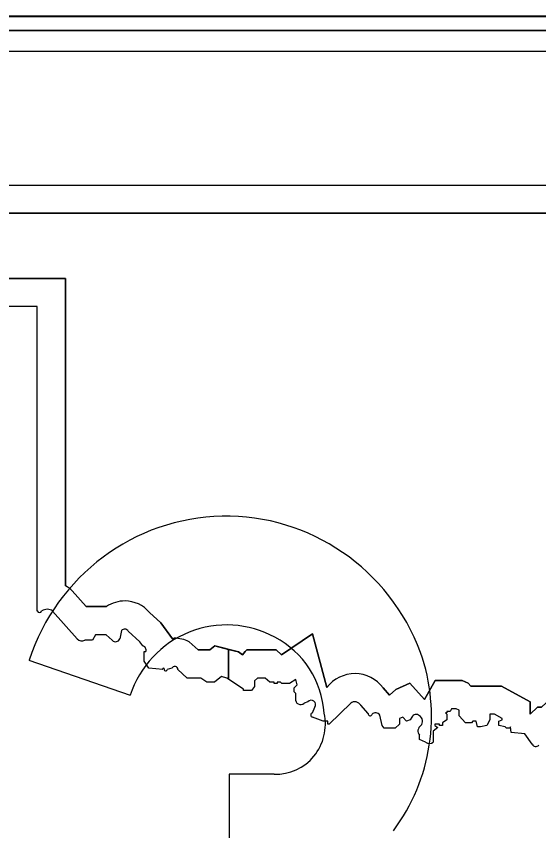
# Model space of a CAD drawing. Extents: x 2149961 to 2150220, y 145114 to 145240.
# Drawn here: x 2150043.507 to 2150044.668, y 145202.64 to 145204.449 of the extents above; entities that cross this region are included whole.
import ezdxf

# ---------------------------------------------------------------- set-up
doc = ezdxf.new("R2010")
doc.units = 0
for name, color, linetype in [('GSBWFILL', 7, 'Continuous'), ('GSCOLORFILL', 7, 'Continuous'), ('GSOUTLINE', 7, 'Continuous')]:
    doc.layers.add(name, color=color, linetype=linetype)

msp = doc.modelspace()

# ---------------------------------------------------------------- linework, layer by layer
at = {"layer": 'GSBWFILL'}
for p, q in [((2150045.291, 145204.449), (2150042.666, 145204.449)), ((2150042.666, 145204.4177), (2150045.291, 145204.4177)), ((2150045.291, 145204.3708), (2150042.666, 145204.3708)), ((2150043.6419, 145203.066), (2150043.5874, 145203.1279)), ((2150043.7404, 145203.0845), (2150043.737, 145203.066)), ((2150043.535, 145203.0185), (2150043.7596, 145202.9409)), ((2150043.8525, 145203.0007), (2150043.8423, 145202.9977)), ((2150044.1549, 145202.9263), (2150044.1464, 145202.9232)), ((2150044.1651, 145202.9015), (2150044.1706, 145202.9142)), ((2150044.289, 145202.9), (2150044.2726, 145202.9187))]:
    msp.add_line(p, q, dxfattribs=at)
for points in [[(2150043.5535, 145203.1279), (2150043.5535, 145203.8041), (2150042.7285, 145203.8041), (2150042.7354, 145204.074), (2150045.0891, 145204.074), (2150045.0891, 145203.9375), (2150045.225, 145203.474), (2150045.2285, 145202.824), (2150045.2183, 145202.824), (2150045.2115, 145202.8271), (2150045.2081, 145202.824), (2150045.2013, 145202.824), (2150045.1979, 145202.8333), (2150045.1844, 145202.8333), (2150045.1844, 145202.8364), (2150045.1639, 145202.8364), (2150045.1606, 145202.8426), (2150045.1572, 145202.8395), (2150045.1503, 145202.8395), (2150045.1367, 145202.8551), (2150045.13, 145202.8551)], [(2150045.1655, 145202.9078), (2150045.1625, 145203.4648), (2150045.0266, 145203.9285), (2150045.0266, 145204.0115), (2150042.7963, 145204.0115), (2150042.7926, 145203.8666), (2150043.616, 145203.8666), (2150043.616, 145203.1837)], [(2150043.6311, 145203.1729), (2150043.662, 145203.1377), (2150043.7073, 145203.1377)], [(2150043.8026, 145203.1248), (2150043.8278, 145203.1017), (2150043.8538, 145203.0663), (2150043.8574, 145203.0674)], [(2150043.72, 145203.0628), (2150043.7063, 145203.0752), (2150043.6826, 145203.0752), (2150043.6758, 145203.0628), (2150043.6588, 145203.0628)], [(2150043.788, 145203.0504), (2150043.7811, 145203.0597), (2150043.7556, 145203.083)], [(2150044.1277, 145202.9332), (2150044.1277, 145202.9449), (2150044.1243, 145202.948), (2150044.1243, 145202.9573), (2150044.131, 145202.9636), (2150044.1277, 145202.976), (2150044.1141, 145202.9667), (2150044.0971, 145202.9667), (2150044.0937, 145202.9697), (2150044.0869, 145202.9697), (2150044.0869, 145202.9667), (2150044.0802, 145202.9667), (2150044.0802, 145202.9697), (2150044.0699, 145202.9697), (2150044.0597, 145202.979), (2150044.0428, 145202.979), (2150044.0359, 145202.9729), (2150044.0359, 145202.9605), (2150044.0292, 145202.9512), (2150044.0121, 145202.9512), (2150044.0121, 145202.9543), (2150043.9785, 145202.9766), (2150043.9785, 145203.0427), (2150044.0006, 145203.0369), (2150044.0097, 145203.0309), (2150044.0151, 145203.0382), (2150044.0188, 145203.0415), (2150044.084, 145203.0415), (2150044.0963, 145203.0302), (2150044.1653, 145203.0774), (2150044.1972, 145202.9579)], [(2150043.8909, 145203.0597), (2150043.9107, 145203.0415), (2150043.9364, 145203.0415), (2150043.9366, 145203.0414), (2150043.9481, 145203.0507), (2150043.9785, 145203.0427), (2150043.9785, 145202.9766), (2150043.9748, 145202.979), (2150043.9629, 145202.9822), (2150043.9476, 145202.9697), (2150043.9306, 145202.9697), (2150043.917, 145202.979), (2150043.8865, 145202.979), (2150043.866, 145202.9977)], [(2150043.8321, 145202.9977), (2150043.8016, 145203.0007), (2150043.7913, 145203.0163), (2150043.7913, 145203.038), (2150043.7947, 145203.038)], [(2150044.3221, 145202.9571), (2150044.3363, 145202.9409), (2150044.3505, 145202.9539), (2150044.3813, 145202.9677), (2150044.4142, 145202.9315), (2150044.4374, 145202.9734), (2150044.498, 145202.9734), (2150044.5112, 145202.9673), (2150044.5168, 145202.961), (2150044.5853, 145202.961), (2150044.6489, 145202.9263), (2150044.6489, 145202.8991), (2150044.6654, 145202.9144), (2150044.6743, 145202.9144), (2150044.6941, 145202.9325), (2150044.7463, 145202.9406), (2150044.7478, 145202.9411)], [(2150044.25, 145202.9232), (2150044.2024, 145202.8768), (2150044.1991, 145202.8768), (2150044.1991, 145202.8829), (2150044.1889, 145202.8829), (2150044.1651, 145202.8922)], [(2150044.6532, 145202.8318), (2150044.6373, 145202.8551), (2150044.6067, 145202.8581), (2150044.605, 145202.8705), (2150044.6033, 145202.8674), (2150044.5965, 145202.8674), (2150044.5931, 145202.8705), (2150044.5795, 145202.8736), (2150044.5795, 145202.8829), (2150044.5864, 145202.8861), (2150044.5864, 145202.8892), (2150044.5693, 145202.8985), (2150044.5592, 145202.8985), (2150044.5592, 145202.8861), (2150044.5524, 145202.8736), (2150044.5388, 145202.8705), (2150044.532, 145202.8705), (2150044.5286, 145202.8829), (2150044.5218, 145202.8829), (2150044.5183, 145202.8798), (2150044.5049, 145202.8798), (2150044.4913, 145202.8953), (2150044.4913, 145202.9078), (2150044.4844, 145202.9109), (2150044.4742, 145202.9109), (2150044.4708, 145202.9046), (2150044.464, 145202.9046), (2150044.464, 145202.9015), (2150044.4606, 145202.9015)], [(2150044.3858, 145202.8922), (2150044.3825, 145202.8861), (2150044.374, 145202.8829), (2150044.3655, 145202.8922), (2150044.3587, 145202.8892), (2150044.3587, 145202.8768), (2150044.3485, 145202.8674), (2150044.3247, 145202.8674), (2150044.3197, 145202.8736), (2150044.3145, 145202.8969)], [(2150044.4606, 145202.9015), (2150044.464, 145202.8985), (2150044.464, 145202.8861), (2150044.4539, 145202.8798), (2150044.4539, 145202.8736), (2150044.447, 145202.8736), (2150044.447, 145202.8768), (2150044.4368, 145202.8768), (2150044.4368, 145202.8736), (2150044.4437, 145202.8689), (2150044.4334, 145202.8612), (2150044.4334, 145202.8364)], [(2150044.4165, 145202.8364), (2150044.4029, 145202.8426), (2150044.4029, 145202.8519)], [(2150044.0801, 145202.7654), (2150043.9802, 145202.7654), (2150043.9802, 145202.5256), (2150044.0468, 145202.5256)]]:
    msp.add_lwpolyline(points, dxfattribs=at)
for centre, radius, start, end in [((2150043.5756, 145203.1109), 0.0833, 48.1577, 60.9417), ((2150043.7484, 145203.0759), 0.0743, 90, 123.6305), ((2150043.7484, 145203.0798), 0.0704, 39.701, 90), ((2150043.5586, 145203.1305), 0.00569, 206.7868, 333.2132), ((2150043.5756, 145203.1109), 0.0208, 55.0731, 124.9269), ((2150043.7484, 145203.0759), 0.0118, 90, 132.7387), ((2150043.7484, 145203.0798), 0.00787, 23.808, 90), ((2150043.6528, 145203.078), 0.0163, 227.641, 291.4286), ((2150043.7274, 145203.0701), 0.0104, 224.2357, 336.5925), ((2150043.7857, 145203.0411), 0.00955, 340.8823, 76.3373), ((2150043.8589, 145202.9978), 0.0696, 62.7085, 91.2468), ((2150043.8338, 145202.9987), 0.002, 13.5752, 210.9416), ((2150043.8389, 145202.998), 0.00338, 158.3782, 355.7445), ((2150043.8589, 145202.9978), 0.00711, 359.2328, 155.6779), ((2150044.2593, 145202.911), 0.0778, 36.2899, 142.9338), ((2150044.1387, 145202.9313), 0.0112, 170.5232, 313.3942), ((2150044.1622, 145202.9196), 0.00999, 327.6524, 137.1339), ((2150044.2593, 145202.911), 0.0153, 30.0553, 127.5482), ((2150044.1662, 145202.8969), 0.00477, 102.7414, 257.2584), ((2150044.2933, 145202.8996), 0.00434, 174.5993, 345.0779), ((2150044.3054, 145202.8908), 0.011, 33.589, 135.6334), ((2150044.3954, 145202.888), 0.0104, 44.2893, 156.5052), ((2150044.395, 145202.8829), 0.0147, 319.2078, 57.5118), ((2150044.4137, 145202.8612), 0.0143, 122.2257, 220.5299), ((2150044.4249, 145202.8467), 0.0134, 230.6832, 309.3168), ((2150044.6611, 145202.836), 0.00895, 207.9891, 319.4275)]:
    msp.add_arc(centre, radius, start, end, dxfattribs=at)
for centre, major_axis, start_param, end_param in [((2150043.9732, 145202.8694), (0, 0.4692), 5.075151, 7.530527), ((2150043.9744, 145202.8667), (0, 0.2303), 5.790723, 7.526116), ((2150043.9883, 145202.8863), (0, 0.2064), 4.781811, 5.806171), ((2150044.0149, 145202.8944), (0, 0.4209), 4.062863, 5.055249), ((2150044.0839, 145202.8769), (0, 0.1115), 3.107368, 4.927448)]:
    msp.add_ellipse(centre, major_axis=major_axis, ratio=0.985, start_param=start_param, end_param=end_param, dxfattribs=at)
at = {"layer": 'GSCOLORFILL'}
for p, q in [((2150045.291, 145204.449), (2150042.666, 145204.449)), ((2150042.666, 145204.449), (2150045.291, 145204.449)), ((2150045.291, 145204.448), (2150042.666, 145204.448)), ((2150042.666, 145204.4177), (2150045.291, 145204.4177)), ((2150045.291, 145204.3708), (2150042.666, 145204.3708)), ((2150043.6419, 145203.066), (2150043.5874, 145203.1279)), ((2150043.7404, 145203.0845), (2150043.737, 145203.066)), ((2150043.535, 145203.0185), (2150043.7596, 145202.9409)), ((2150043.8525, 145203.0007), (2150043.8423, 145202.9977)), ((2150044.1549, 145202.9263), (2150044.1464, 145202.9232)), ((2150044.1651, 145202.9015), (2150044.1706, 145202.9142)), ((2150044.289, 145202.9), (2150044.2726, 145202.9187))]:
    msp.add_line(p, q, dxfattribs=at)
for points in [[(2150043.5535, 145203.1279), (2150043.5535, 145203.8041), (2150042.7285, 145203.8041), (2150042.7354, 145204.074), (2150045.0891, 145204.074), (2150045.0891, 145203.9375), (2150045.225, 145203.474), (2150045.2285, 145202.824), (2150045.2183, 145202.824), (2150045.2115, 145202.8271), (2150045.2081, 145202.824), (2150045.2013, 145202.824), (2150045.1979, 145202.8333), (2150045.1844, 145202.8333), (2150045.1844, 145202.8364), (2150045.1639, 145202.8364), (2150045.1606, 145202.8426), (2150045.1572, 145202.8395), (2150045.1503, 145202.8395), (2150045.1367, 145202.8551), (2150045.13, 145202.8551)], [(2150045.1655, 145202.9078), (2150045.1625, 145203.4648), (2150045.0266, 145203.9285), (2150045.0266, 145204.0115), (2150042.7963, 145204.0115), (2150042.7926, 145203.8666), (2150043.616, 145203.8666), (2150043.616, 145203.1837)], [(2150043.6311, 145203.1729), (2150043.662, 145203.1377), (2150043.7073, 145203.1377)], [(2150043.8026, 145203.1248), (2150043.8278, 145203.1017), (2150043.8538, 145203.0663), (2150043.8574, 145203.0674)], [(2150043.72, 145203.0628), (2150043.7063, 145203.0752), (2150043.6826, 145203.0752), (2150043.6758, 145203.0628), (2150043.6588, 145203.0628)], [(2150043.788, 145203.0504), (2150043.7811, 145203.0597), (2150043.7556, 145203.083)], [(2150044.1277, 145202.9332), (2150044.1277, 145202.9449), (2150044.1243, 145202.948), (2150044.1243, 145202.9573), (2150044.131, 145202.9636), (2150044.1277, 145202.976), (2150044.1141, 145202.9667), (2150044.0971, 145202.9667), (2150044.0937, 145202.9697), (2150044.0869, 145202.9697), (2150044.0869, 145202.9667), (2150044.0802, 145202.9667), (2150044.0802, 145202.9697), (2150044.0699, 145202.9697), (2150044.0597, 145202.979), (2150044.0428, 145202.979), (2150044.0359, 145202.9729), (2150044.0359, 145202.9605), (2150044.0292, 145202.9512), (2150044.0121, 145202.9512), (2150044.0121, 145202.9543), (2150043.9785, 145202.9766), (2150043.9785, 145203.0427), (2150044.0006, 145203.0369), (2150044.0097, 145203.0309), (2150044.0151, 145203.0382), (2150044.0188, 145203.0415), (2150044.084, 145203.0415), (2150044.0963, 145203.0302), (2150044.1653, 145203.0774), (2150044.1972, 145202.9579)], [(2150043.8909, 145203.0597), (2150043.9107, 145203.0415), (2150043.9364, 145203.0415), (2150043.9366, 145203.0414), (2150043.9481, 145203.0507), (2150043.9785, 145203.0427), (2150043.9785, 145202.9766), (2150043.9748, 145202.979), (2150043.9629, 145202.9822), (2150043.9476, 145202.9697), (2150043.9306, 145202.9697), (2150043.917, 145202.979), (2150043.8865, 145202.979), (2150043.866, 145202.9977)], [(2150043.8321, 145202.9977), (2150043.8016, 145203.0007), (2150043.7913, 145203.0163), (2150043.7913, 145203.038), (2150043.7947, 145203.038)], [(2150044.3221, 145202.9571), (2150044.3363, 145202.9409), (2150044.3505, 145202.9539), (2150044.3813, 145202.9677), (2150044.4142, 145202.9315), (2150044.4374, 145202.9734), (2150044.498, 145202.9734), (2150044.5112, 145202.9673), (2150044.5168, 145202.961), (2150044.5853, 145202.961), (2150044.6489, 145202.9263), (2150044.6489, 145202.8991), (2150044.6654, 145202.9144), (2150044.6743, 145202.9144), (2150044.6941, 145202.9325), (2150044.7463, 145202.9406), (2150044.7478, 145202.9411)], [(2150044.25, 145202.9232), (2150044.2024, 145202.8768), (2150044.1991, 145202.8768), (2150044.1991, 145202.8829), (2150044.1889, 145202.8829), (2150044.1651, 145202.8922)], [(2150044.6532, 145202.8318), (2150044.6373, 145202.8551), (2150044.6067, 145202.8581), (2150044.605, 145202.8705), (2150044.6033, 145202.8674), (2150044.5965, 145202.8674), (2150044.5931, 145202.8705), (2150044.5795, 145202.8736), (2150044.5795, 145202.8829), (2150044.5864, 145202.8861), (2150044.5864, 145202.8892), (2150044.5693, 145202.8985), (2150044.5592, 145202.8985), (2150044.5592, 145202.8861), (2150044.5524, 145202.8736), (2150044.5388, 145202.8705), (2150044.532, 145202.8705), (2150044.5286, 145202.8829), (2150044.5218, 145202.8829), (2150044.5183, 145202.8798), (2150044.5049, 145202.8798), (2150044.4913, 145202.8953), (2150044.4913, 145202.9078), (2150044.4844, 145202.9109), (2150044.4742, 145202.9109), (2150044.4708, 145202.9046), (2150044.464, 145202.9046), (2150044.464, 145202.9015), (2150044.4606, 145202.9015)], [(2150044.3858, 145202.8922), (2150044.3825, 145202.8861), (2150044.374, 145202.8829), (2150044.3655, 145202.8922), (2150044.3587, 145202.8892), (2150044.3587, 145202.8768), (2150044.3485, 145202.8674), (2150044.3247, 145202.8674), (2150044.3197, 145202.8736), (2150044.3145, 145202.8969)], [(2150044.4606, 145202.9015), (2150044.464, 145202.8985), (2150044.464, 145202.8861), (2150044.4539, 145202.8798), (2150044.4539, 145202.8736), (2150044.447, 145202.8736), (2150044.447, 145202.8768), (2150044.4368, 145202.8768), (2150044.4368, 145202.8736), (2150044.4437, 145202.8689), (2150044.4334, 145202.8612), (2150044.4334, 145202.8364)], [(2150044.4165, 145202.8364), (2150044.4029, 145202.8426), (2150044.4029, 145202.8519)], [(2150044.0801, 145202.7654), (2150043.9802, 145202.7654), (2150043.9802, 145202.5256), (2150044.0468, 145202.5256)]]:
    msp.add_lwpolyline(points, dxfattribs=at)
for centre, radius, start, end in [((2150043.5756, 145203.1109), 0.0833, 48.1577, 60.9417), ((2150043.7484, 145203.0759), 0.0743, 90, 123.6305), ((2150043.7484, 145203.0798), 0.0704, 39.701, 90), ((2150043.5586, 145203.1305), 0.00569, 206.7868, 333.2132), ((2150043.5756, 145203.1109), 0.0208, 55.0731, 124.9269), ((2150043.7484, 145203.0759), 0.0118, 90, 132.7387), ((2150043.7484, 145203.0798), 0.00787, 23.808, 90), ((2150043.6528, 145203.078), 0.0163, 227.641, 291.4286), ((2150043.7274, 145203.0701), 0.0104, 224.2357, 336.5925), ((2150043.7857, 145203.0411), 0.00955, 340.8823, 76.3373), ((2150043.8589, 145202.9978), 0.0696, 62.7085, 91.2468), ((2150043.8338, 145202.9987), 0.002, 13.5752, 210.9416), ((2150043.8389, 145202.998), 0.00338, 158.3782, 355.7445), ((2150043.8589, 145202.9978), 0.00711, 359.2328, 155.6779), ((2150044.2593, 145202.911), 0.0778, 36.2899, 142.9338), ((2150044.1387, 145202.9313), 0.0112, 170.5232, 313.3942), ((2150044.1622, 145202.9196), 0.00999, 327.6524, 137.1339), ((2150044.2593, 145202.911), 0.0153, 30.0553, 127.5482), ((2150044.1662, 145202.8969), 0.00477, 102.7414, 257.2584), ((2150044.2933, 145202.8996), 0.00434, 174.5993, 345.0779), ((2150044.3054, 145202.8908), 0.011, 33.589, 135.6334), ((2150044.3954, 145202.888), 0.0104, 44.2893, 156.5052), ((2150044.395, 145202.8829), 0.0147, 319.2078, 57.5118), ((2150044.4137, 145202.8612), 0.0143, 122.2257, 220.5299), ((2150044.4249, 145202.8467), 0.0134, 230.6832, 309.3168), ((2150044.6611, 145202.836), 0.00895, 207.9891, 319.4275)]:
    msp.add_arc(centre, radius, start, end, dxfattribs=at)
for centre, major_axis, start_param, end_param in [((2150043.9732, 145202.8694), (0, 0.4692), 5.075151, 7.530527), ((2150043.9744, 145202.8667), (0, 0.2303), 5.790723, 7.526116), ((2150043.9883, 145202.8863), (0, 0.2064), 4.781811, 5.806171), ((2150044.0149, 145202.8944), (0, 0.4209), 4.062863, 5.055249), ((2150044.0839, 145202.8769), (0, 0.1115), 3.107368, 4.927448)]:
    msp.add_ellipse(centre, major_axis=major_axis, ratio=0.985, start_param=start_param, end_param=end_param, dxfattribs=at)
at = {"layer": 'GSOUTLINE'}
for p, q in [((2150045.291, 145204.449), (2150042.666, 145204.449)), ((2150045.291, 145204.4177), (2150042.666, 145204.4177)), ((2150045.291, 145204.3708), (2150042.666, 145204.3708)), ((2150043.6419, 145203.066), (2150043.5874, 145203.1279)), ((2150043.7404, 145203.0845), (2150043.737, 145203.066)), ((2150043.535, 145203.0185), (2150043.7596, 145202.9409)), ((2150043.8525, 145203.0007), (2150043.8423, 145202.9977)), ((2150044.1549, 145202.9263), (2150044.1464, 145202.9232)), ((2150044.1651, 145202.9015), (2150044.1706, 145202.9142)), ((2150044.289, 145202.9), (2150044.2726, 145202.9187))]:
    msp.add_line(p, q, dxfattribs=at)
for points in [[(2150043.5535, 145203.1279), (2150043.5535, 145203.8041), (2150042.7285, 145203.8041), (2150042.7354, 145204.074), (2150045.0891, 145204.074), (2150045.0891, 145203.9375), (2150045.225, 145203.474), (2150045.2285, 145202.824), (2150045.2183, 145202.824), (2150045.2115, 145202.8271), (2150045.2081, 145202.824), (2150045.2013, 145202.824), (2150045.1979, 145202.8333), (2150045.1844, 145202.8333), (2150045.1844, 145202.8364), (2150045.1639, 145202.8364), (2150045.1606, 145202.8426), (2150045.1572, 145202.8395), (2150045.1503, 145202.8395), (2150045.1367, 145202.8551), (2150045.13, 145202.8551)], [(2150043.616, 145203.1837), (2150043.616, 145203.8666), (2150042.7926, 145203.8666), (2150042.7963, 145204.0115), (2150045.0266, 145204.0115), (2150045.0266, 145203.9285), (2150045.1625, 145203.4648), (2150045.1655, 145202.9078)], [(2150043.7073, 145203.1377), (2150043.662, 145203.1377), (2150043.6311, 145203.1729)], [(2150043.8574, 145203.0674), (2150043.8538, 145203.0663), (2150043.8278, 145203.1017), (2150043.8026, 145203.1248)], [(2150043.72, 145203.0628), (2150043.7063, 145203.0752), (2150043.6826, 145203.0752), (2150043.6758, 145203.0628), (2150043.6588, 145203.0628)], [(2150043.788, 145203.0504), (2150043.7811, 145203.0597), (2150043.7556, 145203.083)], [(2150044.1972, 145202.9579), (2150044.1653, 145203.0774), (2150044.0963, 145203.0302), (2150044.084, 145203.0415), (2150044.0188, 145203.0415), (2150044.0151, 145203.0382), (2150044.0097, 145203.0309), (2150044.0006, 145203.0369), (2150043.9481, 145203.0507), (2150043.9366, 145203.0414), (2150043.9364, 145203.0415), (2150043.9107, 145203.0415), (2150043.8909, 145203.0597)], [(2150043.8321, 145202.9977), (2150043.8016, 145203.0007), (2150043.7913, 145203.0163), (2150043.7913, 145203.038), (2150043.7947, 145203.038)], [(2150044.1277, 145202.9332), (2150044.1277, 145202.9449), (2150044.1243, 145202.948), (2150044.1243, 145202.9573), (2150044.131, 145202.9636), (2150044.1277, 145202.976), (2150044.1141, 145202.9667), (2150044.0971, 145202.9667), (2150044.0937, 145202.9697), (2150044.0869, 145202.9697), (2150044.0869, 145202.9667), (2150044.0802, 145202.9667), (2150044.0802, 145202.9697), (2150044.0699, 145202.9697), (2150044.0597, 145202.979), (2150044.0428, 145202.979), (2150044.0359, 145202.9729), (2150044.0359, 145202.9605), (2150044.0292, 145202.9512), (2150044.0121, 145202.9512), (2150044.0121, 145202.9543), (2150043.9748, 145202.979), (2150043.9629, 145202.9822), (2150043.9476, 145202.9697), (2150043.9306, 145202.9697), (2150043.917, 145202.979), (2150043.8865, 145202.979), (2150043.866, 145202.9977)], [(2150044.6489, 145202.8991), (2150044.6489, 145202.9263), (2150044.5853, 145202.961), (2150044.5168, 145202.961), (2150044.5112, 145202.9673), (2150044.498, 145202.9734), (2150044.4374, 145202.9734), (2150044.4142, 145202.9315), (2150044.3813, 145202.9677), (2150044.3505, 145202.9539), (2150044.3363, 145202.9409), (2150044.3221, 145202.9571)], [(2150044.7478, 145202.9411), (2150044.7463, 145202.9406), (2150044.6941, 145202.9325), (2150044.6743, 145202.9144), (2150044.6654, 145202.9144), (2150044.6489, 145202.8991)], [(2150044.25, 145202.9232), (2150044.2024, 145202.8768), (2150044.1991, 145202.8768), (2150044.1991, 145202.8829), (2150044.1889, 145202.8829), (2150044.1651, 145202.8922)], [(2150044.6532, 145202.8318), (2150044.6373, 145202.8551), (2150044.6067, 145202.8581), (2150044.605, 145202.8705), (2150044.6033, 145202.8674), (2150044.5965, 145202.8674), (2150044.5931, 145202.8705), (2150044.5795, 145202.8736), (2150044.5795, 145202.8829), (2150044.5864, 145202.8861), (2150044.5864, 145202.8892), (2150044.5693, 145202.8985), (2150044.5592, 145202.8985), (2150044.5592, 145202.8861), (2150044.5524, 145202.8736), (2150044.5388, 145202.8705), (2150044.532, 145202.8705), (2150044.5286, 145202.8829), (2150044.5218, 145202.8829), (2150044.5183, 145202.8798), (2150044.5049, 145202.8798), (2150044.4913, 145202.8953), (2150044.4913, 145202.9078), (2150044.4844, 145202.9109), (2150044.4742, 145202.9109), (2150044.4708, 145202.9046), (2150044.464, 145202.9046), (2150044.464, 145202.9015), (2150044.4606, 145202.9015), (2150044.464, 145202.8985), (2150044.464, 145202.8861), (2150044.4539, 145202.8798), (2150044.4539, 145202.8736), (2150044.447, 145202.8736), (2150044.447, 145202.8768), (2150044.4368, 145202.8768), (2150044.4368, 145202.8736), (2150044.4437, 145202.8689), (2150044.4334, 145202.8612), (2150044.4334, 145202.8364)], [(2150044.3858, 145202.8922), (2150044.3825, 145202.8861), (2150044.374, 145202.8829), (2150044.3655, 145202.8922), (2150044.3587, 145202.8892), (2150044.3587, 145202.8768), (2150044.3485, 145202.8674), (2150044.3247, 145202.8674), (2150044.3197, 145202.8736), (2150044.3145, 145202.8969)], [(2150044.4165, 145202.8364), (2150044.4029, 145202.8426), (2150044.4029, 145202.8519)], [(2150044.0801, 145202.7654), (2150043.9802, 145202.7654), (2150043.9802, 145202.5256), (2150044.0468, 145202.5256)]]:
    msp.add_lwpolyline(points, dxfattribs=at)
for centre, radius, start, end in [((2150043.5756, 145203.1109), 0.0833, 48.1577, 60.9417), ((2150043.7484, 145203.0759), 0.0743, 90, 123.6305), ((2150043.7484, 145203.0798), 0.0704, 39.701, 90), ((2150043.5586, 145203.1305), 0.00569, 206.7868, 333.2132), ((2150043.5756, 145203.1109), 0.0208, 55.0731, 124.9269), ((2150043.7484, 145203.0759), 0.0118, 90, 132.7387), ((2150043.7484, 145203.0798), 0.00787, 23.808, 90), ((2150043.6528, 145203.078), 0.0163, 227.641, 291.4286), ((2150043.7274, 145203.0701), 0.0104, 224.2357, 336.5925), ((2150043.7857, 145203.0411), 0.00955, 340.8823, 76.3373), ((2150043.8589, 145202.9978), 0.0696, 62.7085, 91.2468), ((2150043.8338, 145202.9987), 0.002, 13.5752, 210.9416), ((2150043.8389, 145202.998), 0.00338, 158.3782, 355.7445), ((2150043.8589, 145202.9978), 0.00711, 359.2328, 155.6779), ((2150044.2593, 145202.911), 0.0778, 36.2899, 142.9338), ((2150044.1387, 145202.9313), 0.0112, 170.5232, 313.3942), ((2150044.1622, 145202.9196), 0.00999, 327.6524, 137.1339), ((2150044.2593, 145202.911), 0.0153, 30.0553, 127.5482), ((2150044.1662, 145202.8969), 0.00477, 102.7414, 257.2584), ((2150044.2933, 145202.8996), 0.00434, 174.5993, 345.0779), ((2150044.3054, 145202.8908), 0.011, 33.589, 135.6334), ((2150044.3954, 145202.888), 0.0104, 44.2893, 156.5052), ((2150044.395, 145202.8829), 0.0147, 319.2078, 57.5118), ((2150044.4137, 145202.8612), 0.0143, 122.2257, 220.5299), ((2150044.4249, 145202.8467), 0.0134, 230.6832, 309.3168), ((2150044.6611, 145202.836), 0.00895, 207.9891, 319.4275)]:
    msp.add_arc(centre, radius, start, end, dxfattribs=at)
for centre, major_axis, start_param, end_param in [((2150043.9732, 145202.8694), (0, 0.4692), 5.075151, 7.530527), ((2150043.9744, 145202.8667), (0, 0.2303), 5.790723, 7.526116), ((2150043.9883, 145202.8863), (0, 0.2064), 4.781811, 5.806171), ((2150044.0149, 145202.8944), (0, 0.4209), 4.062863, 5.055249), ((2150044.0839, 145202.8769), (0, 0.1115), 3.107368, 4.927448)]:
    msp.add_ellipse(centre, major_axis=major_axis, ratio=0.985, start_param=start_param, end_param=end_param, dxfattribs=at)

doc.saveas('drawing.dxf')
